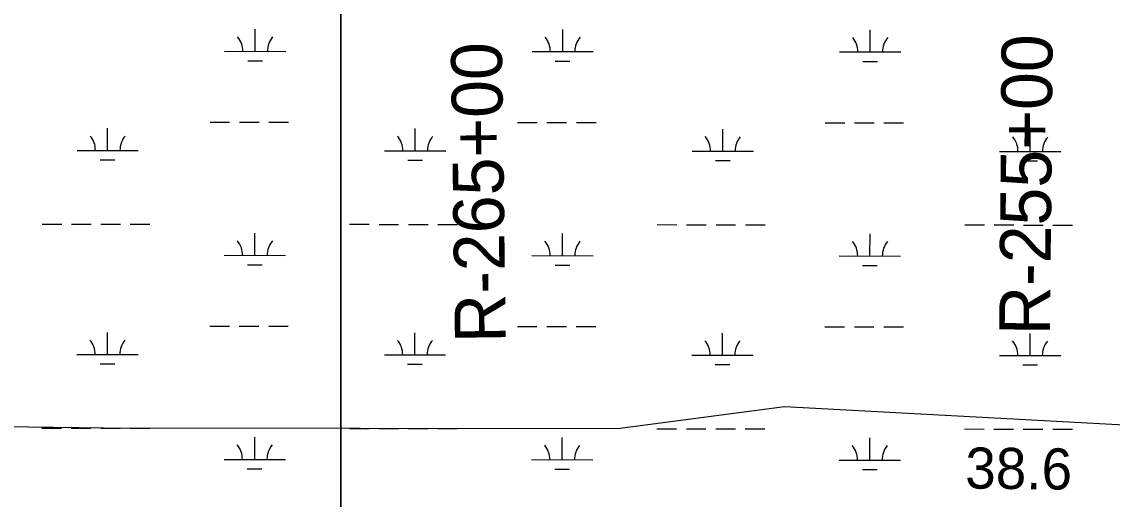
# Model space of a CAD drawing. Extents: x 3148686 to 3186545, y 916144 to 941516.
# Drawn here: x 3174164 to 3175944, y 934136 to 934915 of the extents above; entities that cross this region are included whole.
import ezdxf

# ---------------------------------------------------------------- set-up
doc = ezdxf.new("R2010")
doc.units = 0
for name, color, linetype in [('V-RIVR-RANG', 7, 'Continuous'), ('V-RIVR-RANG-IDEN', 7, 'Continuous'), ('V-SITE-VEGE', 7, 'Continuous'), ('V-TOPO-SHOR', 7, 'Continuous'), ('V-WETL-SWMP', 7, 'Continuous')]:
    doc.layers.add(name, color=color, linetype=linetype)

msp = doc.modelspace()

# ---------------------------------------------------------------- linework, layer by layer
at = {"layer": 'V-SITE-VEGE'}
for p, q in [((3174685.2, 935188.4), (3174685.2, 933770.2)), ((3174685.2, 933770.2), (3174685.2, 935188.4))]:
    msp.add_line(p, q, dxfattribs=at)
at = {"layer": 'V-TOPO-SHOR'}
msp.add_lwpolyline([(3169144.9, 934229.3), (3169216.6, 934257.9), (3169352.8, 934272.1), (3170377.7, 934271), (3172535, 934254.4), (3172900.5, 934261.2), (3173000.9, 934275.4), (3173108.4, 934268.1), (3174298.1, 934252.5), (3175136.6, 934251.7), (3175409, 934287.2), (3175953.7, 934258), (3176433.8, 934243.1), (3177007.2, 934242.5), (3177523.3, 934277.8), (3177924.6, 934277.4), (3179171.7, 934276.1), (3179501.4, 934290.1), (3179544.4, 934282.8), (3179558.7, 934254.2), (3179585.5, 934211.6)], dxfattribs=at)
at = {"layer": 'V-WETL-SWMP'}
for p, q in [((3174545.2, 934866.5), (3174545.2, 934902.5)), ((3175047.1, 934866), (3175047.1, 934902)), ((3175549, 934865.4), (3175549, 934901.4)), ((3174495.2, 934866.5), (3174595.2, 934866.4)), ((3174997.1, 934866), (3175097.1, 934865.9)), ((3175499, 934865.5), (3175599, 934865.4)), ((3174533.1, 934851.1), (3174557.1, 934851)), ((3175035, 934850.5), (3175059, 934850.5)), ((3175537, 934850), (3175561, 934850)), ((3174304.5, 934704.9), (3174304.5, 934740.9)), ((3174471.6, 934751.1), (3174503.6, 934751.1)), ((3174519.6, 934751.1), (3174551.6, 934751.1)), ((3174567.6, 934751), (3174599.6, 934751)), ((3174806.4, 934704.4), (3174806.5, 934740.4)), ((3174973.5, 934750.6), (3175005.5, 934750.6)), ((3175021.5, 934750.6), (3175053.5, 934750.5)), ((3175069.5, 934750.5), (3175101.5, 934750.5)), ((3175308.3, 934703.8), (3175308.4, 934739.8)), ((3175475.4, 934750.1), (3175507.4, 934750)), ((3175523.4, 934750), (3175555.4, 934750)), ((3175571.4, 934750), (3175603.4, 934749.9)), ((3175810.2, 934703.3), (3175810.3, 934739.3)), ((3174254.5, 934704.9), (3174354.5, 934704.8)), ((3174756.4, 934704.4), (3174856.4, 934704.3)), ((3175258.3, 934703.9), (3175358.3, 934703.8)), ((3175760.2, 934703.3), (3175860.2, 934703.2)), ((3174292.5, 934689.5), (3174316.5, 934689.4)), ((3174794.4, 934688.9), (3174818.4, 934688.9)), ((3175296.3, 934688.4), (3175320.3, 934688.4)), ((3175798.2, 934687.9), (3175822.2, 934687.9)), ((3174197.5, 934584.9), (3174229.5, 934584.9)), ((3174245.5, 934584.9), (3174277.5, 934584.8)), ((3174293.5, 934584.8), (3174325.5, 934584.8)), ((3174341.5, 934584.8), (3174373.5, 934584.7)), ((3174699.4, 934584.4), (3174731.4, 934584.4)), ((3174747.4, 934584.3), (3174779.4, 934584.3)), ((3174795.4, 934584.3), (3174827.4, 934584.3)), ((3174843.4, 934584.2), (3174875.4, 934584.2)), ((3175201.4, 934583.9), (3175233.4, 934583.8)), ((3175249.4, 934583.8), (3175281.4, 934583.8)), ((3175297.4, 934583.8), (3175329.4, 934583.7)), ((3175345.4, 934583.7), (3175377.4, 934583.7)), ((3175703.3, 934583.3), (3175735.3, 934583.3)), ((3175751.3, 934583.3), (3175783.3, 934583.3)), ((3175799.3, 934583.2), (3175831.3, 934583.2)), ((3175847.3, 934583.2), (3175879.3, 934583.2)), ((3174544.8, 934533.8), (3174544.8, 934569.8)), ((3175046.7, 934533.3), (3175046.7, 934569.3)), ((3175548.6, 934532.8), (3175548.7, 934568.8)), ((3174494.8, 934533.9), (3174594.8, 934533.8)), ((3174996.7, 934533.3), (3175096.7, 934533.2)), ((3175498.6, 934532.8), (3175598.6, 934532.7)), ((3174532.8, 934518.4), (3174556.8, 934518.4)), ((3175034.7, 934517.9), (3175058.7, 934517.8)), ((3175536.6, 934517.3), (3175560.6, 934517.3)), ((3174471.3, 934418.5), (3174503.3, 934418.4)), ((3174519.3, 934418.4), (3174551.3, 934418.4)), ((3174567.3, 934418.4), (3174599.3, 934418.3)), ((3174973.2, 934417.9), (3175005.2, 934417.9)), ((3175021.2, 934417.9), (3175053.2, 934417.8)), ((3175069.2, 934417.8), (3175101.2, 934417.8)), ((3175475.1, 934417.4), (3175507.1, 934417.4)), ((3175523.1, 934417.4), (3175555.1, 934417.3)), ((3175571.1, 934417.3), (3175603.1, 934417.3)), ((3174304.2, 934372.2), (3174304.2, 934408.2)), ((3174806.1, 934371.7), (3174806.1, 934407.7)), ((3175308, 934371.1), (3175308, 934407.1)), ((3175809.9, 934370.6), (3175809.9, 934406.6)), ((3174254.2, 934372.3), (3174354.2, 934372.2)), ((3174756.1, 934371.7), (3174856.1, 934371.6)), ((3175258, 934371.2), (3175358, 934371.1)), ((3175759.9, 934370.7), (3175859.9, 934370.6)), ((3174292.1, 934356.8), (3174316.1, 934356.8)), ((3174794, 934356.3), (3174818, 934356.2)), ((3175296, 934355.7), (3175320, 934355.7)), ((3175797.9, 934355.2), (3175821.9, 934355.2)), ((3174197.2, 934252.2), (3174229.2, 934252.2)), ((3174245.2, 934252.2), (3174277.2, 934252.2)), ((3174293.2, 934252.1), (3174325.2, 934252.1)), ((3174341.2, 934252.1), (3174373.2, 934252.1)), ((3174699.1, 934251.7), (3174731.1, 934251.7)), ((3174747.1, 934251.7), (3174779.1, 934251.6)), ((3174795.1, 934251.6), (3174827.1, 934251.6)), ((3174843.1, 934251.6), (3174875.1, 934251.5)), ((3175201, 934251.2), (3175233, 934251.2)), ((3175249, 934251.1), (3175281, 934251.1)), ((3175297, 934251.1), (3175329, 934251.1)), ((3175345, 934251), (3175377, 934251)), ((3175702.9, 934250.7), (3175734.9, 934250.6)), ((3175750.9, 934250.6), (3175782.9, 934250.6)), ((3175798.9, 934250.6), (3175830.9, 934250.5)), ((3175846.9, 934250.5), (3175878.9, 934250.5)), ((3174544.5, 934201.1), (3174544.5, 934237.1)), ((3175046.4, 934200.6), (3175046.4, 934236.6)), ((3175548.3, 934200.1), (3175548.3, 934236.1)), ((3174494.5, 934201.2), (3174594.5, 934201.1)), ((3174532.4, 934185.7), (3174556.4, 934185.7)), ((3174996.4, 934200.7), (3175096.4, 934200.6)), ((3175498.3, 934200.1), (3175598.3, 934200)), ((3175034.3, 934185.2), (3175058.3, 934185.2)), ((3175536.2, 934184.7), (3175560.2, 934184.6))]:
    msp.add_line(p, q, dxfattribs=at)
for centre, start, end in [((3174489.9, 934867), 359.1678, 40.7115), ((3174600.4, 934866.9), 139.1678, 180.7115), ((3174991.8, 934866.5), 359.1678, 40.7115), ((3175102.3, 934866.4), 139.1678, 180.7115), ((3175493.7, 934866), 359.1678, 40.7115), ((3175604.2, 934865.8), 139.1678, 180.7115), ((3174249.3, 934705.4), 359.1678, 40.7115), ((3174359.8, 934705.3), 139.1678, 180.7115), ((3174751.2, 934704.9), 359.1678, 40.7115), ((3174861.7, 934704.8), 139.1678, 180.7115), ((3175253.1, 934704.4), 359.1678, 40.7115), ((3175363.6, 934704.2), 139.1678, 180.7115), ((3175755, 934703.8), 359.1678, 40.7115), ((3175865.5, 934703.7), 139.1678, 180.7115), ((3174489.6, 934534.3), 359.1678, 40.7115), ((3174600, 934534.2), 139.1678, 180.7115), ((3174991.5, 934533.8), 359.1678, 40.7115), ((3175102, 934533.7), 139.1678, 180.7115), ((3175493.4, 934533.3), 359.1678, 40.7115), ((3175603.9, 934533.2), 139.1678, 180.7115), ((3174248.9, 934372.7), 359.1678, 40.7115), ((3174359.4, 934372.6), 139.1678, 180.7115), ((3174750.8, 934372.2), 359.1678, 40.7115), ((3174861.3, 934372.1), 139.1678, 180.7115), ((3175252.7, 934371.7), 359.1678, 40.7115), ((3175363.2, 934371.6), 139.1678, 180.7115), ((3175754.6, 934371.2), 359.1678, 40.7115), ((3175865.1, 934371), 139.1678, 180.7115), ((3174489.2, 934201.7), 359.1678, 40.7115), ((3174599.7, 934201.6), 139.1678, 180.7115), ((3174991.1, 934201.1), 359.1678, 40.7115), ((3175101.6, 934201), 139.1678, 180.7115), ((3175493, 934200.6), 359.1678, 40.7115), ((3175603.5, 934200.5), 139.1678, 180.7115)]:
    msp.add_arc(centre, 35.2, start, end, dxfattribs=at)

# ---------------------------------------------------------------- texts
at = {"layer": 'V-RIVR-RANG'}
msp.add_text('38.6', height=67, rotation=359.3683, dxfattribs=at).set_placement((3175703.8, 934153.7))
at = {"layer": 'V-RIVR-RANG-IDEN'}
for s, rotation, p in [('R-255+00', 89.5137, (3175842.5, 934403.3)), ('R-265+00', 90.7833, (3174954.4, 934391.4))]:
    msp.add_text(s, height=83, rotation=rotation, dxfattribs=at).set_placement(p)

doc.saveas('drawing.dxf')
